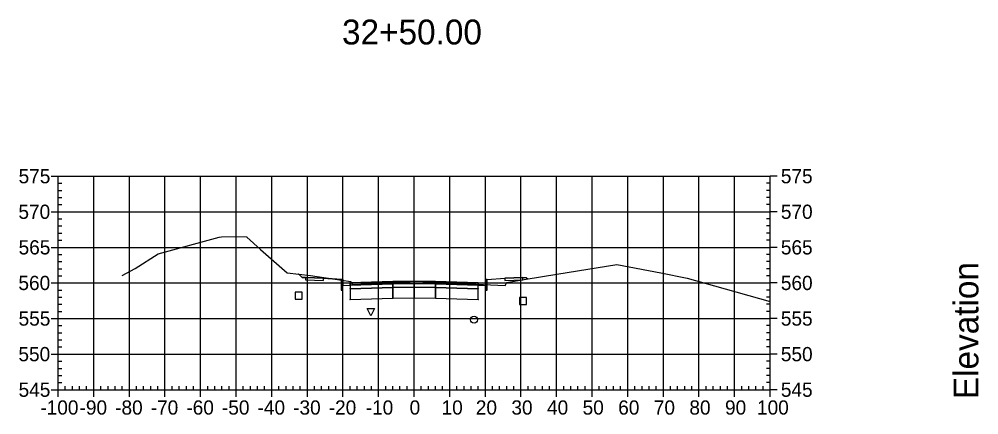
# Model space of a CAD drawing. Extents: x 704834 to 709892, y 372981 to 377533.
# Drawn here: x 708844 to 709113.5, y 376153.8 to 376264.9 of the extents above; entities that cross this region are included whole.
import ezdxf

# ---------------------------------------------------------------- set-up
doc = ezdxf.new("R2010")
doc.units = 0
for name, color, linetype in [('1', 7, 'Continuous'), ('10', 7, 'Continuous'), ('13', 7, 'Continuous'), ('14', 7, 'Continuous'), ('4', 7, 'Continuous'), ('57', 7, 'Continuous'), ('60', 7, 'Continuous'), ('Default_Xsect', 7, 'Continuous'), ('Existing', 7, 'Continuous')]:
    doc.layers.add(name, color=color, linetype=linetype)

msp = doc.modelspace()

# ---------------------------------------------------------------- linework, layer by layer
for points in [[(708923.41, 376192.33), (708922.49, 376193.26)], [(708924.41, 376192.37), (708923.41, 376192.33)], [(708934.41, 376191.77), (708929.41, 376192.17)], [(708975.41, 376191.77), (708980.41, 376192.17)], [(708985.41, 376192.37), (708986.41, 376192.33)], [(708986.41, 376192.33), (708986.8, 376191.95)]]:
    msp.add_lwpolyline(points)
for points in [[(708929.41, 376192.17), (708924.41, 376192.37), (708924.41, 376191.71), (708929.41, 376191.51)], [(708934.91, 376190.77), (708934.83, 376191.77), (708934.41, 376191.77), (708934.41, 376188.77), (708934.91, 376188.77)], [(708974.91, 376188.77), (708975.41, 376188.77), (708975.41, 376191.77), (708975, 376191.77), (708974.91, 376190.77)], [(708980.41, 376191.51), (708985.41, 376191.71), (708985.41, 376192.37), (708980.41, 376192.17)], [(708936.91, 376190.85), (708934.91, 376190.77), (708934.91, 376190.11), (708936.91, 376190.19)], [(708936.86, 376189.14), (708936.96, 376189.14), (708936.96, 376189.24), (708936.86, 376189.24)], [(708948.91, 376191.21), (708936.91, 376190.85), (708936.91, 376190.19), (708948.91, 376190.55)], [(708948.91, 376190.55), (708936.91, 376190.19), (708936.91, 376189.19), (708948.91, 376189.55)], [(708948.91, 376189.55), (708936.91, 376189.19), (708936.91, 376186.19), (708948.91, 376186.55)], [(708948.86, 376190.5), (708948.96, 376190.5), (708948.96, 376190.6), (708948.86, 376190.6)], [(708948.86, 376189.5), (708948.96, 376189.5), (708948.96, 376189.6), (708948.86, 376189.6)], [(708954.91, 376191.33), (708948.91, 376191.21), (708948.91, 376190.55), (708954.91, 376190.67)], [(708954.91, 376190.67), (708948.91, 376190.55), (708948.91, 376189.55), (708954.91, 376189.67)], [(708954.91, 376189.67), (708948.91, 376189.55), (708948.91, 376186.55), (708954.91, 376186.67)], [(708954.86, 376190.62), (708954.96, 376190.62), (708954.96, 376190.72), (708954.86, 376190.72)], [(708954.86, 376189.62), (708954.96, 376189.62), (708954.96, 376189.72), (708954.86, 376189.72)], [(708954.91, 376190.67), (708960.91, 376190.55), (708960.91, 376191.21), (708954.91, 376191.33)], [(708954.91, 376189.67), (708960.91, 376189.55), (708960.91, 376190.55), (708954.91, 376190.67)], [(708954.91, 376186.67), (708960.91, 376186.55), (708960.91, 376189.55), (708954.91, 376189.67)], [(708960.86, 376190.5), (708960.96, 376190.5), (708960.96, 376190.6), (708960.86, 376190.6)], [(708960.86, 376189.5), (708960.96, 376189.5), (708960.96, 376189.6), (708960.86, 376189.6)], [(708960.91, 376190.55), (708972.91, 376190.19), (708972.91, 376190.85), (708960.91, 376191.21)], [(708960.91, 376189.55), (708972.91, 376189.19), (708972.91, 376190.19), (708960.91, 376190.55)], [(708960.91, 376186.55), (708972.91, 376186.19), (708972.91, 376189.19), (708960.91, 376189.55)], [(708972.86, 376189.14), (708972.96, 376189.14), (708972.96, 376189.24), (708972.86, 376189.24)], [(708972.91, 376190.19), (708974.91, 376190.11), (708974.91, 376190.77), (708972.91, 376190.85)], [(708936.86, 376186.14), (708936.96, 376186.14), (708936.96, 376186.24), (708936.86, 376186.24)], [(708948.86, 376186.5), (708948.96, 376186.5), (708948.96, 376186.6), (708948.86, 376186.6)], [(708954.86, 376186.62), (708954.96, 376186.62), (708954.96, 376186.72), (708954.86, 376186.72)], [(708960.86, 376186.5), (708960.96, 376186.5), (708960.96, 376186.6), (708960.86, 376186.6)], [(708972.86, 376186.14), (708972.96, 376186.14), (708972.96, 376186.24), (708972.86, 376186.24)]]:
    msp.add_lwpolyline(points, close=True)
at = {"layer": '1'}
msp.add_lwpolyline([(708942.73, 376181.62), (708941.73, 376183.62), (708943.73, 376183.62)], close=True, dxfattribs=at)
at = {"layer": '10'}
msp.add_lwpolyline([(708921.46, 376186.27), (708923.46, 376186.27), (708923.46, 376188.27), (708921.46, 376188.27)], close=True, dxfattribs=at)
at = {"layer": '13'}
msp.add_circle((708971.72, 376180.49), 1, dxfattribs=at)
at = {"layer": '14'}
for points in [[(708922.49, 376193.26), (708922.49, 376193.31), (708922.49, 376193.26), (708922.44, 376193.26), (708922.49, 376193.26), (708922.49, 376193.21), (708922.49, 376193.26), (708922.54, 376193.26)], [(708986.8, 376191.95), (708986.8, 376192), (708986.8, 376191.95), (708986.75, 376191.95), (708986.8, 376191.95), (708986.8, 376191.9), (708986.8, 376191.95), (708986.85, 376191.95)], [(708936.91, 376190.85), (708936.91, 376190.9), (708936.91, 376190.85), (708936.86, 376190.85), (708936.91, 376190.85), (708936.91, 376190.8), (708936.91, 376190.85), (708936.96, 376190.85)], [(708954.91, 376191.33), (708954.91, 376191.38), (708954.91, 376191.33), (708954.86, 376191.33), (708954.91, 376191.33), (708954.91, 376191.28), (708954.91, 376191.33), (708954.96, 376191.33)], [(708972.91, 376190.85), (708972.91, 376190.9), (708972.91, 376190.85), (708972.86, 376190.85), (708972.91, 376190.85), (708972.91, 376190.8), (708972.91, 376190.85), (708972.96, 376190.85)]]:
    msp.add_lwpolyline(points, dxfattribs=at)
at = {"layer": '4'}
msp.add_lwpolyline([(708984.48, 376184.73), (708986.48, 376184.73), (708986.48, 376186.73), (708984.48, 376186.73)], close=True, dxfattribs=at)
at = {"layer": '57'}
for p, q in [((708852.91, 376220.82), (708854.91, 376220.82)), ((708854.91, 376220.82), (709054.91, 376220.82)), ((708854.91, 376160.82), (708854.91, 376220.82)), ((708854.91, 376160.82), (708854.91, 376220.82)), ((708854.91, 376218.82), (708855.91, 376218.82)), ((708864.91, 376160.82), (708864.91, 376220.82)), ((708874.91, 376160.82), (708874.91, 376220.82)), ((708884.91, 376160.82), (708884.91, 376220.82)), ((708894.91, 376160.82), (708894.91, 376220.82)), ((708904.91, 376160.82), (708904.91, 376220.82)), ((708914.91, 376160.82), (708914.91, 376220.82)), ((708924.91, 376160.82), (708924.91, 376220.82)), ((708934.91, 376160.82), (708934.91, 376220.82)), ((708944.91, 376160.82), (708944.91, 376220.82)), ((708954.91, 376160.82), (708954.91, 376220.82)), ((708964.91, 376160.82), (708964.91, 376220.82)), ((708974.91, 376160.82), (708974.91, 376220.82)), ((708984.91, 376160.82), (708984.91, 376220.82)), ((708994.91, 376160.82), (708994.91, 376220.82)), ((709004.91, 376160.82), (709004.91, 376220.82)), ((709014.91, 376160.82), (709014.91, 376220.82)), ((709024.91, 376160.82), (709024.91, 376220.82)), ((709034.91, 376160.82), (709034.91, 376220.82)), ((709044.91, 376160.82), (709044.91, 376220.82)), ((709054.91, 376218.82), (709053.91, 376218.82)), ((709054.91, 376160.82), (709054.91, 376220.82)), ((709054.91, 376160.82), (709054.91, 376220.82)), ((709056.91, 376220.82), (709054.91, 376220.82)), ((708854.91, 376216.82), (708855.91, 376216.82)), ((709054.91, 376216.82), (709053.91, 376216.82)), ((708854.91, 376214.82), (708855.91, 376214.82)), ((709054.91, 376214.82), (709053.91, 376214.82)), ((708852.91, 376210.82), (708854.91, 376210.82)), ((708854.91, 376212.82), (708855.91, 376212.82)), ((708854.91, 376210.82), (709054.91, 376210.82)), ((709054.91, 376212.82), (709053.91, 376212.82)), ((709056.91, 376210.82), (709054.91, 376210.82)), ((708854.91, 376208.82), (708855.91, 376208.82)), ((709054.91, 376208.82), (709053.91, 376208.82)), ((708854.91, 376206.82), (708855.91, 376206.82)), ((709054.91, 376206.82), (709053.91, 376206.82)), ((708854.91, 376204.82), (708855.91, 376204.82)), ((708854.91, 376202.82), (708855.91, 376202.82)), ((709054.91, 376204.82), (709053.91, 376204.82)), ((709054.91, 376202.82), (709053.91, 376202.82)), ((708852.91, 376200.82), (708854.91, 376200.82)), ((708854.91, 376200.82), (709054.91, 376200.82)), ((709056.91, 376200.82), (709054.91, 376200.82)), ((708854.91, 376198.82), (708855.91, 376198.82)), ((709054.91, 376198.82), (709053.91, 376198.82)), ((708854.91, 376196.82), (708855.91, 376196.82)), ((708854.91, 376194.82), (708855.91, 376194.82)), ((709054.91, 376196.82), (709053.91, 376196.82)), ((709054.91, 376194.82), (709053.91, 376194.82)), ((708854.91, 376192.82), (708855.91, 376192.82)), ((709054.91, 376192.82), (709053.91, 376192.82)), ((708852.91, 376190.82), (708854.91, 376190.82)), ((708854.91, 376190.82), (709054.91, 376190.82)), ((708854.91, 376188.82), (708855.91, 376188.82)), ((709054.91, 376188.82), (709053.91, 376188.82)), ((709056.91, 376190.82), (709054.91, 376190.82)), ((708854.91, 376186.82), (708855.91, 376186.82)), ((709054.91, 376186.82), (709053.91, 376186.82)), ((708854.91, 376184.82), (708855.91, 376184.82)), ((709054.91, 376184.82), (709053.91, 376184.82)), ((708852.91, 376180.82), (708854.91, 376180.82)), ((708854.91, 376182.82), (708855.91, 376182.82)), ((708854.91, 376180.82), (709054.91, 376180.82)), ((709054.91, 376182.82), (709053.91, 376182.82)), ((709056.91, 376180.82), (709054.91, 376180.82)), ((708854.91, 376178.82), (708855.91, 376178.82)), ((709054.91, 376178.82), (709053.91, 376178.82)), ((708854.91, 376176.82), (708855.91, 376176.82)), ((709054.91, 376176.82), (709053.91, 376176.82)), ((708854.91, 376174.82), (708855.91, 376174.82)), ((708854.91, 376172.82), (708855.91, 376172.82)), ((709054.91, 376174.82), (709053.91, 376174.82)), ((709054.91, 376172.82), (709053.91, 376172.82)), ((708852.91, 376170.82), (708854.91, 376170.82)), ((708854.91, 376170.82), (709054.91, 376170.82)), ((709056.91, 376170.82), (709054.91, 376170.82)), ((708854.91, 376168.82), (708855.91, 376168.82)), ((709054.91, 376168.82), (709053.91, 376168.82)), ((708854.91, 376166.82), (708855.91, 376166.82)), ((708854.91, 376164.82), (708855.91, 376164.82)), ((709054.91, 376166.82), (709053.91, 376166.82)), ((709054.91, 376164.82), (709053.91, 376164.82)), ((708854.91, 376162.82), (708855.91, 376162.82)), ((709054.91, 376162.82), (709053.91, 376162.82)), ((708852.91, 376160.82), (708854.91, 376160.82)), ((708854.91, 376160.82), (709054.91, 376160.82)), ((708854.91, 376160.82), (709054.91, 376160.82)), ((708854.91, 376158.82), (708854.91, 376160.82)), ((708856.91, 376160.82), (708856.91, 376161.82)), ((708858.91, 376160.82), (708858.91, 376161.82)), ((708860.91, 376160.82), (708860.91, 376161.82)), ((708862.91, 376160.82), (708862.91, 376161.82)), ((708864.91, 376158.82), (708864.91, 376160.82)), ((708866.91, 376160.82), (708866.91, 376161.82)), ((708868.91, 376160.82), (708868.91, 376161.82)), ((708870.91, 376160.82), (708870.91, 376161.82)), ((708872.91, 376160.82), (708872.91, 376161.82)), ((708874.91, 376158.82), (708874.91, 376160.82)), ((708876.91, 376160.82), (708876.91, 376161.82)), ((708878.91, 376160.82), (708878.91, 376161.82)), ((708880.91, 376160.82), (708880.91, 376161.82)), ((708882.91, 376160.82), (708882.91, 376161.82)), ((708884.91, 376158.82), (708884.91, 376160.82)), ((708886.91, 376160.82), (708886.91, 376161.82)), ((708888.91, 376160.82), (708888.91, 376161.82)), ((708890.91, 376160.82), (708890.91, 376161.82)), ((708892.91, 376160.82), (708892.91, 376161.82)), ((708894.91, 376158.82), (708894.91, 376160.82)), ((708896.91, 376160.82), (708896.91, 376161.82)), ((708898.91, 376160.82), (708898.91, 376161.82)), ((708900.91, 376160.82), (708900.91, 376161.82)), ((708902.91, 376160.82), (708902.91, 376161.82)), ((708904.91, 376158.82), (708904.91, 376160.82)), ((708906.91, 376160.82), (708906.91, 376161.82)), ((708908.91, 376160.82), (708908.91, 376161.82)), ((708910.91, 376160.82), (708910.91, 376161.82)), ((708912.91, 376160.82), (708912.91, 376161.82)), ((708914.91, 376158.82), (708914.91, 376160.82)), ((708916.91, 376160.82), (708916.91, 376161.82)), ((708918.91, 376160.82), (708918.91, 376161.82)), ((708920.91, 376160.82), (708920.91, 376161.82)), ((708922.91, 376160.82), (708922.91, 376161.82)), ((708924.91, 376158.82), (708924.91, 376160.82)), ((708926.91, 376160.82), (708926.91, 376161.82)), ((708928.91, 376160.82), (708928.91, 376161.82)), ((708930.91, 376160.82), (708930.91, 376161.82)), ((708932.91, 376160.82), (708932.91, 376161.82)), ((708934.91, 376158.82), (708934.91, 376160.82)), ((708936.91, 376160.82), (708936.91, 376161.82)), ((708938.91, 376160.82), (708938.91, 376161.82)), ((708940.91, 376160.82), (708940.91, 376161.82)), ((708942.91, 376160.82), (708942.91, 376161.82)), ((708944.91, 376158.82), (708944.91, 376160.82)), ((708946.91, 376160.82), (708946.91, 376161.82)), ((708948.91, 376160.82), (708948.91, 376161.82)), ((708950.91, 376160.82), (708950.91, 376161.82)), ((708952.91, 376160.82), (708952.91, 376161.82)), ((708954.91, 376158.82), (708954.91, 376160.82)), ((708956.91, 376160.82), (708956.91, 376161.82)), ((708958.91, 376160.82), (708958.91, 376161.82)), ((708960.91, 376160.82), (708960.91, 376161.82)), ((708962.91, 376160.82), (708962.91, 376161.82)), ((708964.91, 376158.82), (708964.91, 376160.82)), ((708966.91, 376160.82), (708966.91, 376161.82)), ((708968.91, 376160.82), (708968.91, 376161.82)), ((708970.91, 376160.82), (708970.91, 376161.82)), ((708972.91, 376160.82), (708972.91, 376161.82)), ((708974.91, 376158.82), (708974.91, 376160.82)), ((708976.91, 376160.82), (708976.91, 376161.82)), ((708978.91, 376160.82), (708978.91, 376161.82)), ((708980.91, 376160.82), (708980.91, 376161.82)), ((708982.91, 376160.82), (708982.91, 376161.82)), ((708984.91, 376158.82), (708984.91, 376160.82)), ((708986.91, 376160.82), (708986.91, 376161.82)), ((708988.91, 376160.82), (708988.91, 376161.82)), ((708990.91, 376160.82), (708990.91, 376161.82)), ((708992.91, 376160.82), (708992.91, 376161.82)), ((708994.91, 376158.82), (708994.91, 376160.82)), ((708996.91, 376160.82), (708996.91, 376161.82)), ((708998.91, 376160.82), (708998.91, 376161.82)), ((709000.91, 376160.82), (709000.91, 376161.82)), ((709002.91, 376160.82), (709002.91, 376161.82)), ((709004.91, 376158.82), (709004.91, 376160.82)), ((709006.91, 376160.82), (709006.91, 376161.82)), ((709008.91, 376160.82), (709008.91, 376161.82)), ((709010.91, 376160.82), (709010.91, 376161.82)), ((709012.91, 376160.82), (709012.91, 376161.82)), ((709014.91, 376158.82), (709014.91, 376160.82)), ((709016.91, 376160.82), (709016.91, 376161.82)), ((709018.91, 376160.82), (709018.91, 376161.82)), ((709020.91, 376160.82), (709020.91, 376161.82)), ((709022.91, 376160.82), (709022.91, 376161.82)), ((709024.91, 376158.82), (709024.91, 376160.82)), ((709026.91, 376160.82), (709026.91, 376161.82)), ((709028.91, 376160.82), (709028.91, 376161.82)), ((709030.91, 376160.82), (709030.91, 376161.82)), ((709032.91, 376160.82), (709032.91, 376161.82)), ((709034.91, 376158.82), (709034.91, 376160.82)), ((709036.91, 376160.82), (709036.91, 376161.82)), ((709038.91, 376160.82), (709038.91, 376161.82)), ((709040.91, 376160.82), (709040.91, 376161.82)), ((709042.91, 376160.82), (709042.91, 376161.82)), ((709044.91, 376158.82), (709044.91, 376160.82)), ((709046.91, 376160.82), (709046.91, 376161.82)), ((709048.91, 376160.82), (709048.91, 376161.82)), ((709050.91, 376160.82), (709050.91, 376161.82)), ((709052.91, 376160.82), (709052.91, 376161.82)), ((709054.91, 376158.82), (709054.91, 376160.82)), ((709056.91, 376160.82), (709054.91, 376160.82))]:
    msp.add_line(p, q, dxfattribs=at)
at = {"layer": 'Default_Xsect'}
msp.add_lwpolyline([(708922.49, 376193.26), (708923.41, 376192.33), (708924.41, 376192.37), (708929.41, 376192.17), (708934.41, 376191.77), (708934.83, 376191.77), (708934.91, 376190.77), (708936.91, 376190.85), (708948.91, 376191.21), (708954.91, 376191.33), (708960.91, 376191.21), (708972.91, 376190.85), (708974.91, 376190.77), (708975, 376191.77), (708975.41, 376191.77), (708980.41, 376192.17), (708985.41, 376192.37), (708986.41, 376192.33), (708986.8, 376191.95)], dxfattribs=at)
at = {"layer": 'Existing'}
msp.add_lwpolyline([(708872.86, 376192.95), (708876.52, 376194.92), (708883.02, 376198.98), (708900.13, 376203.7), (708900.79, 376203.76), (708907.78, 376203.86), (708907.86, 376203.64), (708911.77, 376200.2), (708919.21, 376193.62), (708925.83, 376192.9), (708932.08, 376191.96), (708937.07, 376191.23), (708937.63, 376190.41), (708937.66, 376190.35), (708938.27, 376190.39), (708955.47, 376191.28), (708970.22, 376190.56), (708980.47, 376190.1), (708980.53, 376190.24), (708980.86, 376190.95), (708986.4, 376191.88), (708994.96, 376193.33), (709011.84, 376196.02), (709024.15, 376193.66), (709031.55, 376192.12), (709039.24, 376190.04), (709054.91, 376185.63)], dxfattribs=at)

# ---------------------------------------------------------------- texts
at = {"layer": '1'}
msp.add_text('32+50.00', height=7, dxfattribs=at).set_placement((708934.64, 376257.82))
at = {"layer": '14'}
for p in [(708924.38, 376192.32), (708924.38, 376191.66), (708929.38, 376191.46), (708980.38, 376191.46), (708985.38, 376192.32), (708985.38, 376191.66)]:
    msp.add_text('+', height=0.1, dxfattribs=at).set_placement(p)
at = {"layer": '57'}
for s, p in [('575', (708843.79, 376218.82)), ('575', (709057.91, 376218.82)), ('570', (708843.74, 376208.82)), ('570', (709057.91, 376208.82)), ('565', (708843.79, 376198.82)), ('565', (709057.91, 376198.82)), ('560', (708843.74, 376188.82)), ('560', (709057.91, 376188.82)), ('555', (708843.79, 376178.82)), ('555', (709057.91, 376178.82)), ('550', (708843.74, 376168.82)), ('550', (709057.91, 376168.82)), ('545', (708843.79, 376158.82)), ('545', (709057.91, 376158.82)), ('-100', (708849.9, 376153.82)), ('-90', (708860.91, 376153.82)), ('-80', (708870.91, 376153.82)), ('-70', (708880.91, 376153.82)), ('-60', (708890.91, 376153.82)), ('-50', (708900.91, 376153.82)), ('-40', (708910.91, 376153.82)), ('-30', (708920.91, 376153.82)), ('-20', (708930.91, 376153.82)), ('-10', (708941.3, 376153.82)), ('0', (708953.62, 376153.82)), ('10', (708962.61, 376153.82)), ('20', (708972.22, 376153.82)), ('30', (708982.22, 376153.82)), ('40', (708992.22, 376153.82)), ('50', (709002.22, 376153.82)), ('60', (709012.22, 376153.82)), ('70', (709022.22, 376153.82)), ('80', (709032.22, 376153.82)), ('90', (709042.22, 376153.82)), ('100', (709051.21, 376153.82))]:
    msp.add_text(s, height=4, dxfattribs=at).set_placement(p)
at = {"layer": '60'}
msp.add_text('Elevation', height=7, rotation=90, dxfattribs=at).set_placement((709113.41, 376158.18))

doc.saveas('drawing.dxf')
